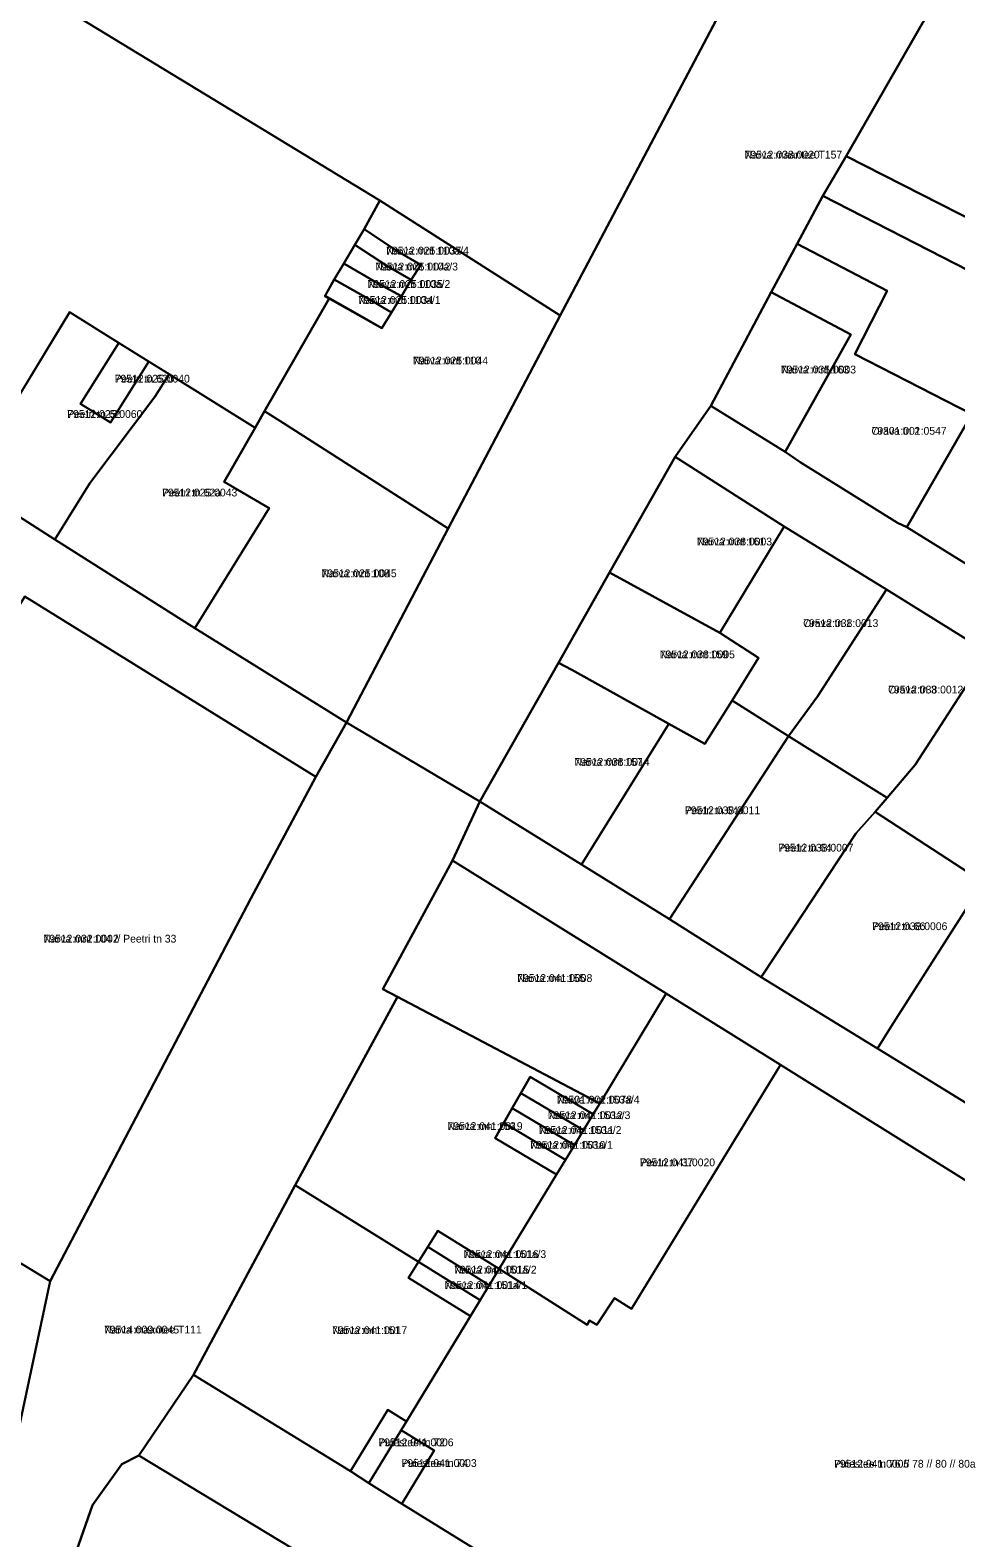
# Model space of a CAD drawing. Extents: x 643847 to 663718, y 6468443 to 6482775.
# Drawn here: x 659521.4 to 659700.1, y 6475344 to 6475635 of the extents above; entities that cross this region are included whole.
import ezdxf

# ---------------------------------------------------------------- set-up
doc = ezdxf.new("R2010")
doc.units = 0
for name, color, linetype in [('L_AADRESS', 7, 'Continuous'), ('PIIR', 7, 'Continuous'), ('TUNNUS', 7, 'Continuous')]:
    doc.layers.add(name, color=color, linetype=linetype)

msp = doc.modelspace()

# ---------------------------------------------------------------- linework, layer by layer
at = {"layer": 'PIIR'}
for points in [[(659521.32, 6475686.21), (659549.7, 6475686.1), (659565.03, 6475709.31), (659575.22, 6475703.22), (659605.53, 6475682.13), (659626.98, 6475666.98), (659658.04, 6475644.98), (659623.7, 6475579.87), (659588.88, 6475602.12), (659500.68, 6475655.76)], [(659699.99, 6475647.54), (659700.15, 6475647.41), (659732.34, 6475625.17), (659715.06, 6475592.27), (659678.9, 6475610.66)], [(659669.45, 6475593.73), (659674.41, 6475602.99), (659715.32, 6475582.05), (659703.15, 6475560.86), (659680.55, 6475572.41), (659686.79, 6475584.65)], [(659623.7, 6475579.87), (659602.11, 6475538.78), (659570.31, 6475559.11), (659566.65, 6475561.42), (659579.13, 6475583.19), (659589.3, 6475577.43), (659591.18, 6475580.49), (659593.05, 6475583.64), (659594.93, 6475586.77), (659596.81, 6475589.69), (659592.37, 6475592.22), (659585.86, 6475596.56), (659588.88, 6475602.12)], [(659594.93, 6475586.77), (659590.55, 6475589.31), (659584.08, 6475593.53), (659585.88, 6475596.58), (659592.37, 6475592.22), (659596.81, 6475589.69)], [(659664.43, 6475584.38), (659669.45, 6475593.73), (659686.79, 6475584.65), (659680.55, 6475572.41), (659703.15, 6475560.86), (659690.62, 6475539.02), (659688.82, 6475539.86), (659670.02, 6475551.59), (659667.1, 6475553.55), (659679.82, 6475576.22)], [(659593.05, 6475583.64), (659588.56, 6475586.06), (659581.95, 6475589.95), (659584.08, 6475593.53), (659590.55, 6475589.31), (659594.93, 6475586.77)], [(659591.18, 6475580.49), (659586.69, 6475583.09), (659580.11, 6475586.85), (659581.95, 6475589.95), (659588.56, 6475586.06), (659593.05, 6475583.64)], [(659589.3, 6475577.43), (659585.02, 6475579.91), (659578.32, 6475583.67), (659580.11, 6475586.85), (659586.69, 6475583.09), (659591.18, 6475580.49)], [(659664.43, 6475584.38), (659679.82, 6475576.22), (659667.1, 6475553.55), (659652.79, 6475562.44)], [(659526.18, 6475536.65), (659508.89, 6475547.75), (659516.67, 6475560.07), (659529.04, 6475580.54), (659538.5, 6475574.64), (659531.15, 6475562.84), (659536.94, 6475559.24), (659544.3, 6475571.04), (659548.25, 6475568.57), (659545.47, 6475564.22), (659532.94, 6475547.54)], [(659715.32, 6475582.05), (659772.69, 6475553.19), (659773.19, 6475552.49), (659758.77, 6475533.51), (659752.73, 6475525.76), (659740.72, 6475507.96), (659690.62, 6475539.02), (659703.15, 6475560.86)], [(659538.5, 6475574.64), (659544.3, 6475571.04), (659536.94, 6475559.24), (659531.15, 6475562.84)], [(659558.88, 6475547.79), (659567.57, 6475542.72), (659553.18, 6475519.52), (659526.18, 6475536.65), (659532.94, 6475547.54), (659545.47, 6475564.22), (659548.25, 6475568.57), (659564.84, 6475558.24)], [(659566.67, 6475561.44), (659570.31, 6475559.11), (659602.11, 6475538.78), (659582.46, 6475501.36), (659553.18, 6475519.52), (659567.57, 6475542.72), (659558.88, 6475547.79), (659564.84, 6475558.24)], [(659466.87, 6475408.18), (659444.61, 6475422.13), (659276.3, 6475526.69), (659263.32, 6475534.75), (659268.73, 6475552.2), (659284.12, 6475542.19), (659394.9, 6475473.76), (659398.63, 6475471.31), (659418.23, 6475459.17), (659445.14, 6475442.54), (659477, 6475422.77), (659525.24, 6475393.53), (659515.44, 6475347.47), (659480.12, 6475358.68), (659497.36, 6475389.11)], [(659645.91, 6475552.63), (659666.96, 6475539.2), (659654.53, 6475518.67), (659633.24, 6475530.27)], [(659686.68, 6475527.03), (659673.36, 6475506.38), (659667.76, 6475498.68), (659656.87, 6475505.58), (659661.99, 6475513.8), (659654.53, 6475518.67), (659666.96, 6475539.2)], [(659633.24, 6475530.27), (659654.53, 6475518.67), (659661.99, 6475513.8), (659656.87, 6475505.58), (659651.65, 6475497.19), (659644.67, 6475501.1), (659625.97, 6475511.47), (659623.41, 6475512.88)], [(659692.21, 6475493.15), (659686.8, 6475486.82), (659667.76, 6475498.68), (659673.36, 6475506.38), (659686.68, 6475527.03), (659706.24, 6475514.87)], [(659477, 6475422.77), (659496.42, 6475458.08), (659471.42, 6475473.46), (659479.25, 6475486.02), (659482.8, 6475491.31), (659494.55, 6475483.89), (659496.51, 6475487.06), (659498.29, 6475489.93), (659500.06, 6475492.82), (659501.84, 6475495.69), (659503.61, 6475498.56), (659505.37, 6475501.42), (659507.17, 6475504.32), (659508.94, 6475507.18), (659510.73, 6475510.09), (659520.36, 6475525.67), (659576.55, 6475490.82), (659564.03, 6475467.34), (659525.24, 6475393.53)], [(659623.41, 6475512.88), (659625.97, 6475511.47), (659644.67, 6475501.1), (659627.82, 6475473.9), (659608.22, 6475486.06)], [(659725.82, 6475502.7), (659711.94, 6475480.87), (659710.53, 6475478.64), (659705.34, 6475470.49), (659684.48, 6475484.12), (659686.8, 6475486.82), (659692.21, 6475493.15), (659706.24, 6475514.87)], [(659627.82, 6475473.9), (659644.67, 6475501.1), (659651.65, 6475497.19), (659656.87, 6475505.58), (659667.76, 6475498.68), (659644.82, 6475463.35)], [(659644.82, 6475463.35), (659667.76, 6475498.68), (659686.8, 6475486.82), (659684.48, 6475484.12), (659680.77, 6475479.92), (659665.27, 6475456.35), (659662.52, 6475452.17)], [(659666.24, 6475435.23), (659644.19, 6475449), (659602.92, 6475474.72), (659608.22, 6475486.06), (659627.82, 6475473.9), (659644.82, 6475463.35), (659662.52, 6475452.17), (659684.92, 6475438.41), (659702.82, 6475427.44), (659720.71, 6475416.48), (659772.01, 6475384.65), (659778.78, 6475380.41), (659824.02, 6475352.29), (659819.02, 6475339.9), (659794.42, 6475355.25), (659765.53, 6475373.26)], [(659662.52, 6475452.17), (659665.27, 6475456.35), (659680.77, 6475479.92), (659684.48, 6475484.12), (659705.34, 6475470.49), (659687.61, 6475442.63), (659684.92, 6475438.41)], [(659602.92, 6475474.72), (659644.19, 6475449), (659631.37, 6475427.81), (659592.29, 6475448.4), (659589.5, 6475449.86)], [(659684.92, 6475438.41), (659687.61, 6475442.63), (659705.34, 6475470.49), (659723.34, 6475459.22), (659720.87, 6475455.67), (659705.51, 6475431.65), (659702.82, 6475427.44)], [(659572.54, 6475412), (659592.29, 6475448.4), (659631.37, 6475427.81), (659630.1, 6475425.72), (659617.92, 6475432.95), (659616.13, 6475429.82), (659614.45, 6475426.9), (659612.81, 6475424.04), (659611.14, 6475421.12), (659623.01, 6475414.08), (659611.94, 6475395.87), (659600.07, 6475403.21), (659598.15, 6475400.1), (659596.37, 6475397.22)], [(659644.19, 6475449), (659666.24, 6475435.23), (659637.48, 6475388.16), (659634.18, 6475390.24), (659630.79, 6475385.09), (659629.39, 6475385.9), (659628.93, 6475385.08), (659611.94, 6475395.87), (659623.01, 6475414.08), (659624.76, 6475416.95), (659626.47, 6475419.75), (659628.22, 6475422.64), (659630.1, 6475425.72), (659631.37, 6475427.81)], [(659593.16, 6475350.54), (659599.39, 6475360.79), (659593.01, 6475364.74), (659611.94, 6475395.87), (659628.93, 6475385.08), (659629.39, 6475385.9), (659630.79, 6475385.09), (659634.18, 6475390.24), (659637.48, 6475388.16), (659666.24, 6475435.23), (659765.53, 6475373.26), (659739.69, 6475331.64), (659736.55, 6475326.58), (659724.19, 6475306.66), (659707.53, 6475279.79)], [(659628.22, 6475422.64), (659616.13, 6475429.82), (659617.92, 6475432.95), (659630.1, 6475425.72)], [(659626.47, 6475419.75), (659614.45, 6475426.9), (659616.13, 6475429.82), (659628.22, 6475422.64)], [(659614.45, 6475426.9), (659626.47, 6475419.75), (659624.76, 6475416.95), (659612.81, 6475424.04)], [(659612.81, 6475424.04), (659624.76, 6475416.95), (659623.01, 6475414.08), (659611.14, 6475421.12)], [(659572.54, 6475412), (659596.37, 6475397.22), (659594.46, 6475394.15), (659606.4, 6475386.75), (659594.05, 6475366.44), (659590.41, 6475368.68), (659583.21, 6475356.83), (659552.96, 6475375.45)], [(659611.94, 6475395.87), (659610.03, 6475392.73), (659598.15, 6475400.1), (659600.07, 6475403.21)], [(659610.03, 6475392.73), (659608.28, 6475389.84), (659596.37, 6475397.22), (659598.15, 6475400.1)], [(659608.28, 6475389.84), (659606.4, 6475386.75), (659594.46, 6475394.15), (659596.37, 6475397.22)], [(659583.21, 6475356.83), (659590.41, 6475368.68), (659594.05, 6475366.44), (659593.01, 6475364.74), (659586.78, 6475354.48)], [(659586.78, 6475354.48), (659593.01, 6475364.74), (659599.39, 6475360.79), (659593.16, 6475350.54)], [(659516.47, 6475301.78), (659533.42, 6475350.28), (659539.08, 6475358.2), (659542.39, 6475359.88), (659574.5, 6475340.44), (659550.85, 6475301.55), (659543.38, 6475305.52), (659541.65, 6475302.15), (659540.14, 6475299.25), (659537.92, 6475295)]]:
    msp.add_lwpolyline(points, close=True, dxfattribs=at)
for points in [[(659500.68, 6475655.76), (659588.88, 6475602.12), (659585.86, 6475596.56), (659584.06, 6475593.51), (659581.93, 6475589.93), (659580.09, 6475586.83), (659578.3, 6475583.65), (659579.13, 6475583.19), (659566.65, 6475561.42), (659564.82, 6475558.22), (659548.23, 6475568.55), (659544.28, 6475571.02), (659538.48, 6475574.62), (659529.02, 6475580.52), (659516.59, 6475560.04)], [(659699.99, 6475647.54), (659678.9, 6475610.66), (659674.41, 6475602.99), (659669.45, 6475593.73), (659664.43, 6475584.38), (659652.79, 6475562.44), (659645.91, 6475552.63), (659633.24, 6475530.27), (659623.41, 6475512.88), (659608.22, 6475486.06), (659582.46, 6475501.36), (659602.11, 6475538.78), (659623.7, 6475579.87), (659658.04, 6475644.98)], [(659353.7, 6475643.65), (659431.26, 6475595.72), (659445.49, 6475586.93), (659508.89, 6475547.75), (659526.18, 6475536.65), (659553.18, 6475519.52), (659582.46, 6475501.36), (659576.55, 6475490.82), (659520.36, 6475525.67), (659510.73, 6475510.09), (659499.71, 6475516.9), (659509.97, 6475532.2), (659506.26, 6475534.53), (659502.92, 6475536.64), (659500.37, 6475538.24), (659497.78, 6475539.87), (659495.08, 6475541.56), (659492.49, 6475543.2), (659489.9, 6475544.83), (659487.21, 6475546.52), (659484.37, 6475548.3), (659479.62, 6475551.29), (659453.59, 6475566.84), (659366.57, 6475620.37)], [(659715.32, 6475582.05), (659674.41, 6475602.99), (659678.9, 6475610.66), (659715.06, 6475592.27)], [(659706.24, 6475514.87), (659686.68, 6475527.03), (659666.96, 6475539.2), (659645.91, 6475552.63), (659652.79, 6475562.44), (659667.1, 6475553.55), (659670.02, 6475551.59), (659688.82, 6475539.86), (659690.62, 6475539.02), (659740.72, 6475507.96)], [(659505.41, 6475316.64), (659515.44, 6475347.47), (659525.24, 6475393.53), (659564.03, 6475467.34), (659576.55, 6475490.82), (659582.46, 6475501.36), (659608.22, 6475486.06), (659602.92, 6475474.72), (659589.5, 6475449.86), (659592.29, 6475448.4), (659572.54, 6475412), (659552.96, 6475375.45), (659542.39, 6475359.88), (659539.08, 6475358.2), (659533.42, 6475350.28), (659516.47, 6475301.78)], [(659711.27, 6475256.28), (659692.2, 6475268.31), (659672.89, 6475280.29), (659669.22, 6475282.43), (659650.47, 6475294), (659617.54, 6475314.38), (659613.98, 6475316.54), (659574.5, 6475340.44), (659542.39, 6475359.88), (659552.96, 6475375.45), (659583.21, 6475356.83), (659586.78, 6475354.48), (659593.16, 6475350.54), (659707.53, 6475279.79)]]:
    msp.add_lwpolyline(points, dxfattribs=at)

# ---------------------------------------------------------------- texts
at = {"layer": 'L_AADRESS'}
for s, p in [('Narva maantee T157', (659659.29, 6475610.19)), ('Narva mnt 110a/4', (659590.13, 6475591.67)), ('Narva mnt 110a/3', (659588.03, 6475588.59)), ('Narva mnt 110a/2', (659586.54, 6475585.22)), ('Narva mnt 110a/1', (659584.69, 6475582.14)), ('Narva mnt 110', (659595.29, 6475570.45)), ('Peetri tn 62b', (659537.72, 6475566.95)), ('Narva mnt 163', (659666.3, 6475568.71)), ('Peetri tn 62', (659528.57, 6475560.13)), ('Orava tn 2', (659683.79, 6475556.88)), ('Peetri tn 62a', (659546.88, 6475544.97)), ('Narva mnt 161', (659650.1, 6475535.52)), ('Narva mnt 108', (659577.64, 6475529.38)), ('Orava tn 1', (659670.61, 6475519.77)), ('Narva mnt 159', (659642.92, 6475513.73)), ('Orava tn 3', (659687, 6475506.94)), ('Narva mnt 157', (659626.45, 6475492.98)), ('Peetri tn 64a', (659647.79, 6475483.64)), ('Peetri tn 64', (659665.81, 6475476.42)), ('Peetri tn 66', (659683.93, 6475461.26)), ('Narva mnt 104 // Peetri tn 33', (659523.98, 6475458.86)), ('Narva mnt 155', (659615.41, 6475451.26)), ('Narva mnt 153a/4', (659623.07, 6475427.79)), ('Narva mnt 153a/3', (659621.31, 6475424.79)), ('Narva mnt 153', (659601.95, 6475422.68)), ('Narva mnt 153a/2', (659619.59, 6475421.92)), ('Narva mnt 153a/1', (659617.91, 6475419.06)), ('Peetri tn 37', (659639.09, 6475415.68)), ('Narva mnt 151a/3', (659605.06, 6475397.97)), ('Narva mnt 151a/2', (659603.21, 6475394.97)), ('Narva mnt 151a/1', (659601.39, 6475391.99)), ('Narva maantee T111', (659535.67, 6475383.4)), ('Narva mnt 151', (659579.68, 6475383.29)), ('Puiestee tn 72', (659588.63, 6475361.64)), ('Puiestee tn 74', (659593.09, 6475357.64)), ('Puiestee tn 76 // 78 // 80 // 80a', (659676.57, 6475357.51))]:
    msp.add_text(s, height=1.5, dxfattribs=at).set_placement(p)
at = {"layer": 'TUNNUS'}
for s, p in [('79512:038:0020', (659659.29, 6475610.19)), ('79512:025:0037', (659590.13, 6475591.67)), ('79512:025:0042', (659588.03, 6475588.59)), ('79512:025:0035', (659586.54, 6475585.22)), ('79512:025:0034', (659584.69, 6475582.14)), ('79512:025:0044', (659595.29, 6475570.45)), ('79512:025:0040', (659537.72, 6475566.95)), ('79512:035:0003', (659666.3, 6475568.71)), ('79512:025:0060', (659528.57, 6475560.13)), ('79301:001:0547', (659683.79, 6475556.88)), ('79512:025:0043', (659546.88, 6475544.97)), ('79512:038:0003', (659650.1, 6475535.52)), ('79512:025:0045', (659577.64, 6475529.38)), ('79512:038:0013', (659670.61, 6475519.77)), ('79512:038:0005', (659642.92, 6475513.73)), ('79512:038:0012', (659687, 6475506.94)), ('79512:038:0014', (659626.45, 6475492.98)), ('79512:038:0011', (659647.79, 6475483.64)), ('79512:038:0007', (659665.81, 6475476.42)), ('79512:038:0006', (659683.93, 6475461.26)), ('79512:032:0002', (659523.98, 6475458.86)), ('79512:041:0008', (659615.41, 6475451.26)), ('79501:002:0078', (659623.07, 6475427.79)), ('79512:041:0012', (659621.31, 6475424.79)), ('79512:041:0019', (659601.95, 6475422.68)), ('79512:041:0011', (659619.59, 6475421.92)), ('79512:041:0010', (659617.91, 6475419.06)), ('79512:041:0020', (659639.09, 6475415.68)), ('79512:041:0016', (659605.06, 6475397.97)), ('79512:041:0015', (659603.21, 6475394.97)), ('79512:041:0014', (659601.39, 6475391.99)), ('79514:009:0045', (659535.67, 6475383.4)), ('79512:041:0017', (659579.68, 6475383.29)), ('79512:041:0006', (659588.63, 6475361.64)), ('79512:041:0003', (659593.09, 6475357.64)), ('79512:041:0005', (659676.57, 6475357.51))]:
    msp.add_text(s, height=1.5, dxfattribs=at).set_placement(p)

doc.saveas('drawing.dxf')
